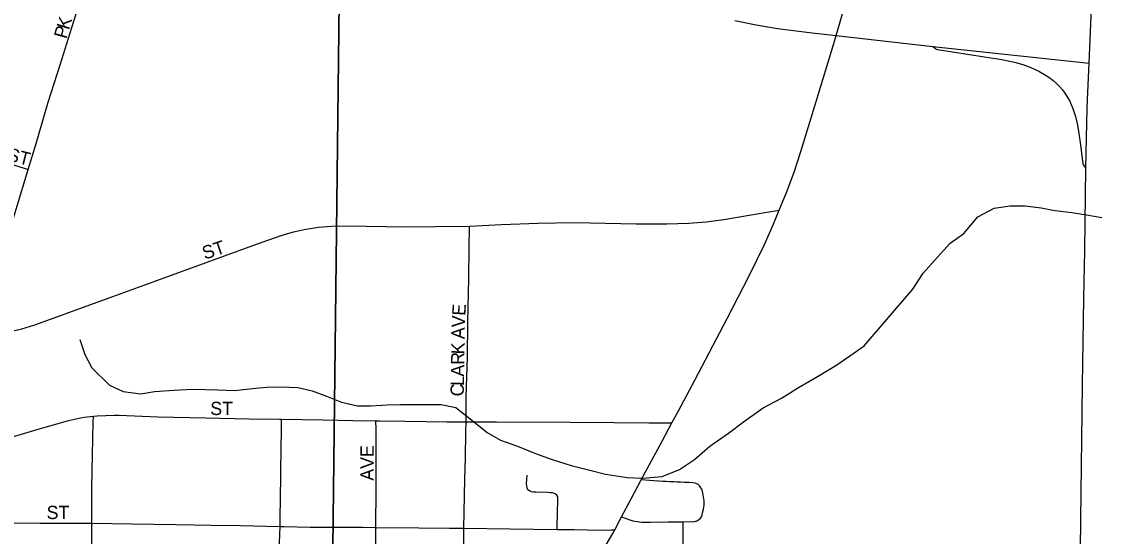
# Model space of a CAD drawing. Extents: x 1874609 to 2204689, y 815661 to 1281160.
# Drawn here: x 2023217 to 2027275, y 1046543 to 1048482 of the extents above; entities that cross this region are included whole.
import ezdxf

# ---------------------------------------------------------------- set-up
doc = ezdxf.new("R2010")
doc.units = 0
for name, color, linetype in [('GM_X_City_Street', 7, 'Continuous'), ('GM_X_City_Street_Text', 7, 'Continuous'), ('GM_X_Interchange_Ramps', 7, 'Continuous'), ('GM_X_Minor_River', 7, 'Continuous'), ('GM_X_Section', 7, 'Continuous'), ('GM_X_US_Route', 7, 'Continuous')]:
    doc.layers.add(name, color=color, linetype=linetype)

msp = doc.modelspace()

# ---------------------------------------------------------------- linework, layer by layer
at = {"layer": 'GM_X_City_Street'}
for points in [[(2026283.1, 1048428.6), (2026316.4, 1048540.6), (2026353.6, 1048666.1), (2026429.7, 1048916.7), (2026447.1, 1048970.2), (2026462.7, 1049022.8), (2026478.2, 1049067.1), (2026496.1, 1049117.3), (2026520.1, 1049173.4), (2026548.8, 1049233.2), (2026635.8, 1049373.2), (2026658.1, 1049397.5), (2026693.9, 1049431.7), (2026738.9, 1049470.3), (2026775.4, 1049499.4)], [(2023242.3, 1047925.1), (2023271.5, 1048021.9), (2023317.3, 1048178.6), (2023362.7, 1048318.3), (2023406.5, 1048458.8), (2023445.8, 1048583.3)], [(2026069.2, 1047771.2), (2026096.5, 1047837.7), (2026125.2, 1047914.5), (2026151.1, 1047992.4), (2026208.2, 1048180.3), (2026274.4, 1048399.5), (2026283.1, 1048428.6)], [(2022930.3, 1048020.5), (2023084.1, 1047973.1), (2023227, 1047929.8), (2023242.3, 1047925.1)], [(2023058.8, 1047308.6), (2023069.4, 1047349.4), (2023077.6, 1047380.9), (2023110.8, 1047490.2), (2023181.7, 1047724.8), (2023242.3, 1047925.1)], [(2024903.2, 1047711.6), (2025024.3, 1047717.9), (2025160.7, 1047723), (2025300.1, 1047724.4), (2025530.3, 1047720.5), (2025645.9, 1047719.5), (2025728.6, 1047722), (2025794.8, 1047727.4), (2025860.5, 1047736), (2026023.1, 1047763.5), (2026069.2, 1047771.2)], [(2025665.3, 1046970.3), (2025690.1, 1047016.4), (2025752, 1047131.8), (2025873.8, 1047363.5), (2025956.3, 1047523.6), (2026013.4, 1047641.6), (2026046.8, 1047716.5), (2026069.2, 1047771.2)], [(2023058.8, 1047308.6), (2023101.8, 1047308.9), (2023152, 1047312.6), (2023185.6, 1047317.5), (2023218.7, 1047324.7), (2023267, 1047339.5), (2023560.8, 1047446.3), (2023684.5, 1047491.7), (2024102, 1047643), (2024194, 1047676.4), (2024240.4, 1047689.9), (2024287.6, 1047700.3), (2024335.4, 1047707.8), (2024383.5, 1047711.8), (2024432, 1047712.9), (2024513.8, 1047711.4), (2024662.2, 1047708.6), (2024775.8, 1047709.8), (2024903.2, 1047711.6)], [(2024890.3, 1046974.6), (2024890.9, 1047069.4), (2024895.2, 1047217.7), (2024897.2, 1047349.3), (2024900.2, 1047514.2), (2024902.1, 1047629.7), (2024903.2, 1047711.6)], [(2022994.9, 1046838.4), (2023005, 1046848.4), (2023016.5, 1046857.6), (2023045.4, 1046872.7), (2023076, 1046884.1), (2023138.3, 1046904), (2023204.5, 1046924.3), (2023279.5, 1046946.6), (2023389.7, 1046977.9), (2023421.2, 1046986.3), (2023453.2, 1046992.2), (2023487.8, 1046995.9)], [(2023481.7, 1046592.4), (2023482.2, 1046727.7), (2023487.3, 1046973.7), (2023487.8, 1046995.9)], [(2023487.8, 1046995.9), (2023501.9, 1046997.3), (2023567.2, 1046999.9), (2023583.5, 1047000.2), (2023730.1, 1046993.6), (2023909.9, 1046989.2), (2024073.4, 1046985.7), (2024187.6, 1046984.7), (2024196.1, 1046984.6)], [(2024190.6, 1046580.3), (2024191.2, 1046603.4), (2024192.4, 1046696.4), (2024193.4, 1046761.9), (2024193.5, 1046797.7), (2024194.3, 1046864.7), (2024195.7, 1046952.5), (2024196.1, 1046984.6)], [(2024196.1, 1046984.6), (2024351, 1046981.9), (2024465, 1046980.1), (2024551.3, 1046978.6)], [(2024550.9, 1046576.9), (2024551, 1046584.5), (2024552.1, 1046716.2), (2024552.3, 1046831.3), (2024551.5, 1046946.5), (2024551.3, 1046978.6)], [(2024551.3, 1046978.6), (2024564.8, 1046978.4), (2024661.4, 1046976.4), (2024817.4, 1046974.9), (2024890.3, 1046974.6)], [(2024882.2, 1046574), (2024883.1, 1046633.3), (2024886.2, 1046759.5), (2024887.9, 1046838.8), (2024890.1, 1046937.3), (2024890.3, 1046974.6)], [(2024890.3, 1046974.6), (2025005.4, 1046974), (2025283.9, 1046973), (2025447.7, 1046971.9), (2025578.8, 1046970.7), (2025627.9, 1046970.4), (2025665.3, 1046970.3)], [(2025549.5, 1046755.6), (2025628, 1046901.2), (2025665.3, 1046970.3)], [(2025233.4, 1046568.8), (2025234.7, 1046643.3), (2025235.4, 1046669.9), (2025235.8, 1046692), (2025232.3, 1046698.8), (2025225.4, 1046703.6), (2025216.2, 1046706.6), (2025207.2, 1046707.8), (2025198.3, 1046708.1), (2025153.1, 1046710), (2025144.6, 1046710), (2025136.6, 1046710.7), (2025128.7, 1046714.4), (2025123.4, 1046719), (2025120.2, 1046725.6), (2025119.1, 1046733.3), (2025118.5, 1046741.1), (2025119.2, 1046759.2), (2025120.7, 1046773.6)], [(2025475.5, 1046616.4), (2025511.5, 1046685.1), (2025549.5, 1046755.6)], [(2025707.7, 1046598.6), (2025733.8, 1046598.8), (2025741.9, 1046598.6), (2025750.3, 1046599.5), (2025758.6, 1046601.6), (2025765.7, 1046605.3), (2025771.1, 1046610.2), (2025776.2, 1046617.2), (2025778.8, 1046624.4), (2025781, 1046631.8), (2025784.7, 1046646.2), (2025787, 1046661.3), (2025786.9, 1046676.8), (2025784.5, 1046692.5), (2025781.3, 1046707.2), (2025777.3, 1046720.4), (2025774.5, 1046725.6), (2025770.4, 1046732.1), (2025763.8, 1046738.1), (2025758.8, 1046741.3), (2025752.2, 1046743.7), (2025744, 1046745.2), (2025728.6, 1046745.8), (2025713.2, 1046746.5), (2025697.8, 1046747.2), (2025683.6, 1046747.8), (2025672, 1046748.3), (2025657, 1046749), (2025644.1, 1046749.5), (2025630.7, 1046750.1), (2025581.2, 1046753.5), (2025549.5, 1046755.6)], [(2025450.2, 1046568.1), (2025475.5, 1046616.4)], [(2025475.5, 1046616.4), (2025503, 1046607.4), (2025518.8, 1046602.3), (2025535.1, 1046599), (2025551.5, 1046597.3), (2025584.6, 1046597), (2025650.5, 1046598.2), (2025707.7, 1046598.6)], [(2022914.2, 1046597.8), (2022992.8, 1046596.4), (2023287.5, 1046593.1), (2023402.3, 1046593.2), (2023481.7, 1046592.4)], [(2023481.7, 1046592.4), (2023631.4, 1046590.9), (2023798.5, 1046588.4), (2023930.7, 1046585.8), (2024040.8, 1046583.7), (2024190.6, 1046580.3)], [(2023483, 1046409.1), (2023482.6, 1046420.9), (2023481.8, 1046583.7), (2023481.7, 1046592.4)], [(2024177.5, 1046015.3), (2024177.7, 1046037.7), (2024178, 1046069.3), (2024180.5, 1046249.6), (2024183.1, 1046330.7), (2024182.7, 1046363.2), (2024186.9, 1046488.7), (2024189.4, 1046550.8), (2024190.6, 1046580.3)], [(2024190.6, 1046580.3), (2024204.5, 1046580), (2024303, 1046578.5), (2024500, 1046577.4), (2024550.9, 1046576.9)], [(2024544.5, 1046147.1), (2024544.5, 1046147.5), (2024544.5, 1046196.5), (2024544.6, 1046235.1), (2024546.5, 1046292.2), (2024547.5, 1046340.1), (2024549.8, 1046470.2), (2024550.2, 1046535.3), (2024550.9, 1046576.9)], [(2024550.9, 1046576.9), (2024713.1, 1046575.3), (2024827.5, 1046574.5), (2024882.2, 1046574)], [(2024878.2, 1046271.7), (2024878.3, 1046322.2), (2024880.2, 1046452.3), (2024882.2, 1046574)], [(2024882.2, 1046574), (2025056.6, 1046572.2), (2025233.4, 1046568.8)], [(2025233.4, 1046568.8), (2025295.7, 1046568.5), (2025396.7, 1046566.7), (2025436.1, 1046567.7), (2025450.2, 1046568.1)], [(2025285.5, 1046381.4), (2025314.8, 1046400.7), (2025335.7, 1046415.7), (2025357.2, 1046431.7), (2025379.1, 1046458.6), (2025399.7, 1046484.6), (2025418.2, 1046511.9), (2025443.1, 1046554.5), (2025450.2, 1046568.1)], [(2025701.7, 1046361.9), (2025702.6, 1046388.8), (2025704, 1046427.4), (2025705.3, 1046462.4), (2025706.5, 1046495.1), (2025707.6, 1046524.4), (2025707.6, 1046558.4), (2025707.7, 1046598.6)]]:
    msp.add_lwpolyline(points, dxfattribs=at)
at = {"layer": 'GM_X_Interchange_Ramps'}
msp.add_lwpolyline([(2026646.9, 1048387.9), (2026657.2, 1048380.2), (2026660.1, 1048378), (2026664.8, 1048376.6), (2026842.4, 1048349.1), (2026906.7, 1048338.9), (2026954.4, 1048328.5), (2026985.7, 1048319.3), (2027016.3, 1048308.1), (2027045.9, 1048294.7), (2027074.3, 1048278.6), (2027087.8, 1048269.5), (2027100.7, 1048259.6), (2027112.9, 1048248.9), (2027124.4, 1048237.4), (2027135.1, 1048225.1), (2027144.9, 1048212.1), (2027153.7, 1048198.5), (2027161.7, 1048184.3), (2027175, 1048154.6), (2027185, 1048123.6), (2027192, 1048091.8), (2027196.5, 1048059.6), (2027203.4, 1048016.8), (2027212.6, 1047945.9), (2027216.8, 1047936.9), (2027223.8, 1047929.9)], dxfattribs=at)
at = {"layer": 'GM_X_Minor_River'}
for points in [[(2026388.7, 1047260.9), (2026571.9, 1047473.7), (2026611.6, 1047534.2), (2026665.2, 1047594.8), (2026712.9, 1047647.3), (2026764.8, 1047683.8), (2026816.4, 1047746.5), (2026878.3, 1047779), (2026938.4, 1047787.5), (2026994.6, 1047787.9), (2027054.8, 1047780.3), (2027107.1, 1047770.7), (2027171.3, 1047763.1), (2027225.6, 1047753.5), (2027283.8, 1047743.9)], [(2023435.9, 1047284), (2023455.8, 1047227.8), (2023481.6, 1047177.5), (2023547.6, 1047113), (2023599.6, 1047088.7), (2023665.7, 1047080.4), (2023717.9, 1047088.2), (2023792.1, 1047093.9), (2023862.3, 1047097.6), (2023956.5, 1047095.1), (2024018.6, 1047092.9), (2024086.8, 1047100.6), (2024138.9, 1047104.4), (2024193.1, 1047106.1), (2024257.2, 1047103.8), (2024311.3, 1047091.6), (2024365.3, 1047071.3), (2024421.4, 1047048.9), (2024481.5, 1047034.6), (2024531.6, 1047034.4), (2024593.8, 1047038.1), (2024643.9, 1047039.9), (2024796.2, 1047039.2), (2024852.3, 1047029), (2024912.3, 1046980.5), (2024970.3, 1046934.1), (2025020.3, 1046905.8), (2025084.4, 1046883.5), (2025152.4, 1046855.1), (2025214.5, 1046832.7), (2025286.6, 1046810.4), (2025356.7, 1046792), (2025414.8, 1046777.7), (2025496.9, 1046765.3), (2025555, 1046763), (2025629.2, 1046768.7), (2025693.5, 1046794.5), (2025749.7, 1046832.4), (2025808, 1046882.3), (2025878.4, 1046932.1), (2025934.7, 1046974), (2026009, 1047027.8), (2026077.3, 1047063.6), (2026141.6, 1047103.5), (2026213.9, 1047145.3), (2026282.2, 1047187.1), (2026338.5, 1047225), (2026388.7, 1047260.9)]]:
    msp.add_lwpolyline(points, dxfattribs=at)
at = {"layer": 'GM_X_Section'}
for points in [[(2024449.5, 1051689), (2024387.7, 1046393.6), (2019020.7, 1046448.2), (2019058.5, 1051739.8)], [(2029754.6, 1051618), (2029702.7, 1046322.8), (2024387.7, 1046393.6), (2024449.5, 1051689)]]:
    msp.add_lwpolyline(points, close=True, dxfattribs=at)
at = {"layer": 'GM_X_US_Route'}
for points in [[(2027236, 1048324.9), (2027243.5, 1048503.5), (2027252.9, 1048600.8), (2027263.9, 1048681.4), (2027275.3, 1048745.4), (2027289.8, 1048808.9), (2027311.4, 1048887.3), (2027313.3, 1048893.2)], [(2025902.1, 1048485.3), (2025982.2, 1048468.9), (2026062.9, 1048455.6), (2026192.7, 1048438.7), (2026283.1, 1048428.6), (2026646.9, 1048387.9), (2027236, 1048324.9)], [(2027229.8, 1048188), (2027236, 1048324.9)], [(2027216.4, 1047439.1), (2027219.5, 1047619.5), (2027223.8, 1047929.9), (2027228.3, 1048155.7), (2027229.8, 1048188)], [(2027200.9, 1046341.3), (2027201.5, 1046380.7), (2027204.5, 1046605.8), (2027210.8, 1047112.7), (2027216.4, 1047439.1)]]:
    msp.add_lwpolyline(points, dxfattribs=at)

# ---------------------------------------------------------------- texts
at = {"layer": 'GM_X_City_Street_Text'}
for s, rotation, p in [('K', 73.127, (2023395.3, 1048447.8)), ('P', 74.6251, (2023386.1, 1048414.1)), ('ST', 345.9702, (2023159.8, 1047958.8)), ('ST', 18.4393, (2023907, 1047584.6)), ('E', 86.4731, (2024887.5, 1047372.9)), ('V', 87.8142, (2024885.8, 1047329.2)), ('A', 89.0919, (2024885.1, 1047285.5)), ('K', 89.1144, (2024884.3, 1047228.3)), ('R', 89.0771, (2024883.6, 1047188.7)), ('A', 89.1144, (2024882.9, 1047144.7)), ('L', 89.0711, (2024882.3, 1047109.4)), ('C', 89.1014, (2024881.7, 1047069.8)), ('ST', 0, (2023927.5, 1046999.9)), ('AVE', 90, (2024542.9, 1046752.9)), ('ST', 0, (2023311.5, 1046608.3))]:
    msp.add_text(s, height=50, rotation=rotation, dxfattribs=at).set_placement(p)

doc.saveas('drawing.dxf')
